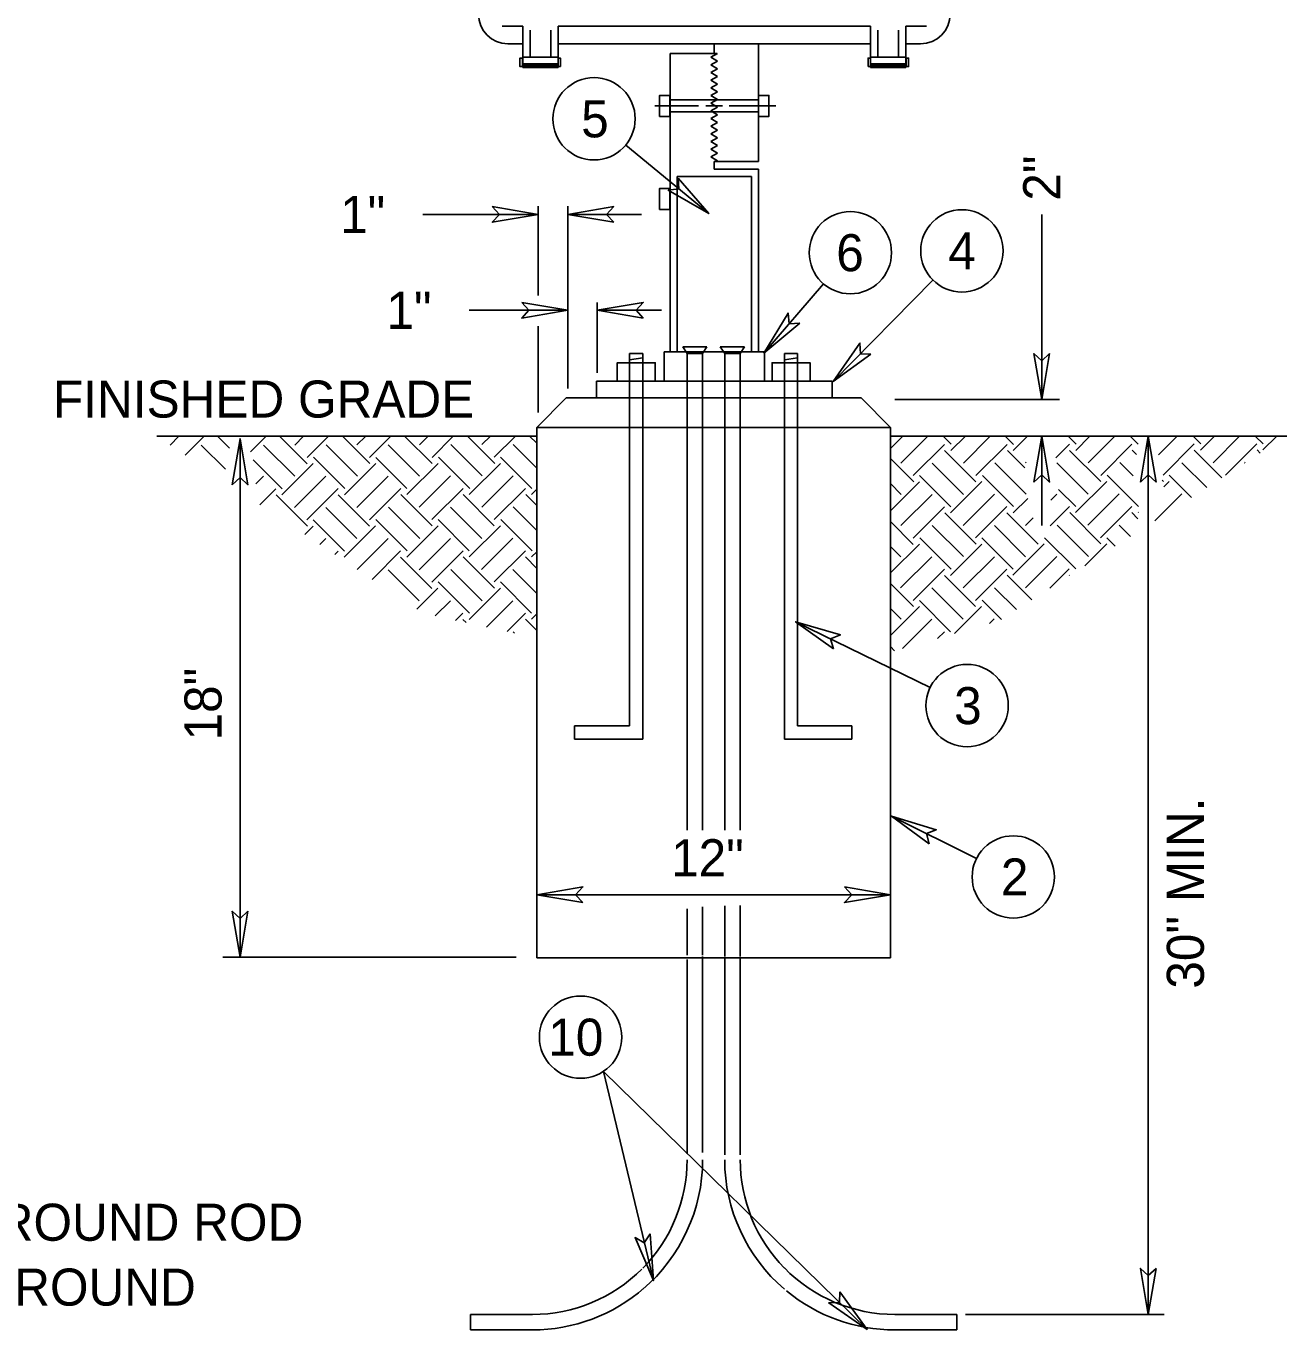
# Model space of a CAD drawing. Extents: x 99968 to 128667, y 90163 to 102182.
# Drawn here: x 110605.5 to 111013.8, y 98210.4 to 98632.7 of the extents above; entities that cross this region are included whole.
import ezdxf

# ---------------------------------------------------------------- set-up
doc = ezdxf.new("R2010")
doc.units = 0
doc.layers.add('RD Standard Plans Active', color=7, linetype='Continuous')

msp = doc.modelspace()

# ---------------------------------------------------------------- linework, layer by layer
at = {"layer": 'RD Standard Plans Active'}
for p, q in [((110766.31, 98632.67), (110759.63, 98632.67)), ((110766.31, 98619.31), (110766.31, 98632.67)), ((110777.76, 98619.31), (110777.76, 98632.67)), ((110878.94, 98632.67), (110777.76, 98632.67)), ((110878.94, 98619.31), (110878.94, 98632.67)), ((110890.4, 98619.31), (110890.4, 98632.67)), ((110897.08, 98632.67), (110890.4, 98632.67)), ((110768.69, 98622.65), (110768.69, 98631.35)), ((110775.38, 98622.65), (110775.38, 98631.35)), ((110881.33, 98622.65), (110881.33, 98631.35)), ((110888.01, 98622.65), (110888.01, 98631.35)), ((110766.31, 98626.95), (110761.53, 98626.95)), ((110878.94, 98626.95), (110777.76, 98626.95)), ((110828.35, 98626.95), (110828.35, 98623.78)), ((110842.67, 98626.95), (110842.67, 98588.77)), ((110895.17, 98626.95), (110890.4, 98626.95)), ((110766.31, 98622.65), (110777.76, 98622.65)), ((110766.31, 98620.44), (110777.76, 98620.44)), ((110766.31, 98619.99), (110777.76, 98619.99)), ((110814.03, 98623.78), (110814.03, 98527.21)), ((110829.31, 98623.78), (110814.03, 98623.78)), ((110827.2, 98622.56), (110829.35, 98623.8)), ((110827.2, 98622.56), (110829.35, 98621.32)), ((110827.2, 98620.08), (110829.35, 98621.32)), ((110827.2, 98620.08), (110829.35, 98618.84)), ((110890.4, 98622.65), (110878.94, 98622.65)), ((110890.4, 98620.44), (110878.94, 98620.44)), ((110890.4, 98619.99), (110878.94, 98619.99)), ((110766.31, 98619.71), (110777.76, 98619.71)), ((110766.31, 98619.54), (110777.76, 98619.54)), ((110766.31, 98619.31), (110777.76, 98619.31)), ((110827.2, 98617.6), (110829.35, 98618.84)), ((110827.2, 98617.6), (110829.35, 98616.35)), ((110827.2, 98615.11), (110829.35, 98616.35)), ((110890.4, 98619.71), (110878.94, 98619.71)), ((110890.4, 98619.54), (110878.94, 98619.54)), ((110890.4, 98619.31), (110878.94, 98619.31)), ((110827.2, 98615.11), (110829.35, 98613.87)), ((110827.2, 98612.63), (110829.35, 98613.87)), ((110827.2, 98612.63), (110829.35, 98611.39)), ((110827.2, 98610.15), (110829.35, 98611.39)), ((110814.03, 98608.82), (110842.67, 98608.82)), ((110827.2, 98610.15), (110829.35, 98608.91)), ((110827.2, 98607.67), (110829.35, 98608.91)), ((110827.2, 98607.67), (110829.35, 98606.43)), ((110809.12, 98606.88), (110823.27, 98606.88)), ((110814.03, 98604.94), (110842.67, 98604.94)), ((110825.63, 98606.88), (110831.04, 98606.88)), ((110827.2, 98605.19), (110829.35, 98606.43)), ((110827.2, 98605.19), (110829.35, 98603.95)), ((110827.2, 98602.71), (110829.35, 98603.95)), ((110833.12, 98606.88), (110848.24, 98606.88)), ((110827.2, 98602.71), (110829.35, 98601.47)), ((110827.2, 98600.23), (110829.35, 98601.47)), ((110827.2, 98600.23), (110829.35, 98598.98)), ((110827.2, 98597.74), (110829.35, 98598.98)), ((110827.2, 98597.74), (110829.35, 98596.5)), ((110827.2, 98595.26), (110829.35, 98596.5)), ((110827.2, 98595.26), (110829.35, 98594.02)), ((110799.69, 98594.16), (110826.58, 98571.96)), ((110827.2, 98592.78), (110829.35, 98594.02)), ((110827.2, 98592.78), (110829.35, 98591.54)), ((110827.2, 98590.3), (110829.35, 98591.54)), ((110827.2, 98590.3), (110829.35, 98589.06)), ((110842.67, 98588.77), (110828.35, 98588.77)), ((110828.35, 98588.77), (110828.35, 98586.34)), ((110842.67, 98586.34), (110828.35, 98586.34)), ((110842.67, 98586.34), (110842.67, 98527.21)), ((110816.32, 98583.98), (110816.32, 98527.21)), ((110840.4, 98583.98), (110816.32, 98583.98)), ((110840.4, 98583.98), (110840.4, 98527.21)), ((110771.36, 98574.32), (110771.36, 98545.46)), ((110780.91, 98574.32), (110780.91, 98515.29)), ((110733.98, 98571.68), (110771.36, 98571.68)), ((110780.91, 98571.68), (110804.74, 98571.68)), ((110934.38, 98571.67), (110934.38, 98511.7)), ((110863.72, 98549.19), (110844.42, 98526.78)), ((110899.17, 98550.39), (110866.82, 98517.61)), ((110748.98, 98540.63), (110780.91, 98540.63)), ((110790.45, 98543.14), (110790.45, 98520.39)), ((110790.45, 98540.63), (110811.26, 98540.63)), ((110771.36, 98535.47), (110771.36, 98507.56)), ((110844.58, 98527.21), (110812.13, 98527.21)), ((110812.13, 98527.21), (110812.13, 98517.67)), ((110818.13, 98528.76), (110825.97, 98528.76)), ((110819.56, 98526.62), (110818.13, 98528.76)), ((110824.57, 98526.62), (110825.97, 98528.76)), ((110831.73, 98526.62), (110830.22, 98528.76)), ((110838.17, 98528.76), (110830.22, 98528.76)), ((110836.74, 98526.62), (110838.17, 98528.76)), ((110844.58, 98527.21), (110844.58, 98517.67)), ((110805.24, 98525.29), (110800.94, 98524.58)), ((110800.95, 98526.62), (110800.95, 98523.67)), ((110805.24, 98526.62), (110800.95, 98526.62)), ((110800.95, 98523.67), (110800.95, 98406.06)), ((110805.24, 98526.62), (110805.24, 98523.67)), ((110805.24, 98523.67), (110805.24, 98401.77)), ((110819.56, 98526.62), (110824.57, 98526.62)), ((110819.56, 98512.3), (110819.56, 98526.62)), ((110824.57, 98512.3), (110824.57, 98526.62)), ((110836.74, 98526.62), (110831.73, 98526.62)), ((110831.73, 98512.3), (110831.73, 98526.62)), ((110836.74, 98512.3), (110836.74, 98526.62)), ((110855.35, 98525.29), (110851.05, 98524.58)), ((110851.06, 98526.62), (110851.06, 98523.67)), ((110855.35, 98526.62), (110851.06, 98526.62)), ((110851.06, 98523.67), (110851.06, 98401.77)), ((110855.35, 98526.62), (110855.35, 98523.67)), ((110855.35, 98523.67), (110855.35, 98406.06)), ((110866.53, 98517.67), (110790.17, 98517.67)), ((110790.17, 98517.67), (110790.17, 98512.3)), ((110866.53, 98517.67), (110866.53, 98512.3)), ((110780.42, 98512.3), (110770.88, 98502.71)), ((110780.42, 98512.3), (110875.88, 98512.3)), ((110819.56, 98372.27), (110819.56, 98512.3)), ((110824.57, 98372.27), (110824.57, 98512.3)), ((110831.73, 98372.27), (110831.73, 98512.3)), ((110836.74, 98372.27), (110836.74, 98512.3)), ((110875.88, 98512.3), (110885.42, 98502.71)), ((110886.86, 98511.7), (110940.12, 98511.7)), ((110770.88, 98502.71), (110770.88, 98330.92)), ((110770.88, 98502.71), (110885.42, 98502.71)), ((110885.42, 98502.71), (110885.42, 98330.92)), ((110647.81, 98499.89), (110770.88, 98499.89)), ((110652.14, 98497.01), (110655.02, 98499.89)), ((110657, 98493.77), (110663.12, 98499.89)), ((110667.45, 98499.89), (110671.34, 98496.01)), ((110674.79, 98499.06), (110674.79, 98331.14)), ((110678.15, 98494.81), (110683.23, 98499.89)), ((110687.55, 98499.89), (110696.53, 98490.92)), ((110692.48, 98496.99), (110695.38, 98499.89)), ((110696.53, 98492.94), (110703.48, 98499.89)), ((110707.95, 98499.89), (110716.85, 98490.99)), ((110712.65, 98497.06), (110715.49, 98499.89)), ((110716.7, 98493.01), (110723.59, 98499.89)), ((110728.05, 98499.89), (110736.95, 98490.99)), ((110732.9, 98497.06), (110735.73, 98499.89)), ((110736.95, 98493.01), (110743.83, 98499.89)), ((110748.45, 98499.89), (110757.28, 98491.06)), ((110753.08, 98497.13), (110755.84, 98499.89)), ((110757.13, 98493.08), (110763.94, 98499.89)), ((110768.55, 98499.89), (110770.88, 98497.56)), ((110885.42, 98499.89), (111013.78, 98499.89)), ((110885.42, 98495.92), (110889.4, 98499.89)), ((110888.75, 98491.15), (110897.5, 98499.89)), ((110902.43, 98499.89), (110905.1, 98497.23)), ((110904.95, 98495.2), (110909.65, 98499.89)), ((110909, 98491.15), (110917.74, 98499.89)), ((110922.53, 98499.89), (110925.2, 98497.22)), ((110925.13, 98495.27), (110929.75, 98499.89)), ((110934.38, 98499.89), (110934.38, 98470.93)), ((110938.92, 98492.87), (110943.35, 98497.3)), ((110942.93, 98499.89), (110945.52, 98497.3)), ((110945.38, 98495.27), (110950, 98499.89)), ((110949.43, 98491.22), (110958.1, 98499.89)), ((110953.48, 98487.17), (110963.6, 98497.3)), ((110963.03, 98499.89), (110965.63, 98497.3)), ((110968.89, 98499.89), (110968.89, 98215.46)), ((110972.14, 98493.83), (110978.21, 98499.89)), ((110973.66, 98487.24), (110983.78, 98497.37)), ((110983.43, 98499.89), (110985.95, 98497.37)), ((110985.8, 98495.34), (110990.36, 98499.89)), ((110989.85, 98491.29), (110998.46, 98499.89)), ((110993.9, 98487.24), (111004.03, 98497.37)), ((111003.52, 98499.89), (111006.05, 98497.37)), ((111005.98, 98495.41), (111010.46, 98499.89)), ((110662.25, 98497), (110670.09, 98489.16)), ((110682.35, 98496.99), (110692.48, 98486.87)), ((110702.68, 98497.07), (110712.8, 98486.94)), ((110722.78, 98497.06), (110732.9, 98486.94)), ((110739.05, 98493.09), (110749.18, 98482.97)), ((110743.1, 98497.14), (110753.23, 98487.02)), ((110759.16, 98493.08), (110769.28, 98482.96)), ((110763.21, 98497.13), (110770.88, 98489.46)), ((110892.8, 98487.1), (110902.93, 98497.22)), ((110902.93, 98495.2), (110913.05, 98485.08)), ((110913.05, 98487.1), (110923.17, 98497.22)), ((110923.25, 98495.27), (110928.89, 98489.63)), ((110943.35, 98495.27), (110953.48, 98485.15)), ((110963.68, 98495.35), (110965.08, 98493.94)), ((110983.78, 98495.34), (110992.74, 98486.39)), ((111004.1, 98495.42), (111005.16, 98494.36)), ((110679, 98492.24), (110688.43, 98482.82)), ((110688.36, 98480.87), (110698.48, 98490.99)), ((110698.63, 98493.02), (110708.75, 98482.9)), ((110708.6, 98480.87), (110718.73, 98490.99)), ((110718.73, 98493.01), (110728.85, 98482.89)), ((110728.78, 98480.94), (110738.91, 98491.06)), ((110749.03, 98480.94), (110759.16, 98491.06)), ((110885.42, 98492.6), (110892.95, 98485.08)), ((110898.88, 98491.15), (110909, 98481.03)), ((110919.2, 98491.23), (110929.32, 98481.1)), ((110929.18, 98491.22), (110929.38, 98491.42)), ((110939.3, 98491.22), (110949.43, 98481.1)), ((110959.63, 98491.3), (110963.94, 98486.99)), ((110979.73, 98491.29), (110987.8, 98483.22)), ((111000.05, 98491.37), (111000.23, 98491.19)), ((110679.9, 98484.42), (110682.35, 98486.87)), ((110692.41, 98476.82), (110702.53, 98486.94)), ((110712.65, 98476.82), (110722.78, 98486.94)), ((110732.83, 98476.89), (110742.96, 98487.01)), ((110753.08, 98476.89), (110763.21, 98487.01)), ((110885.42, 98475.67), (110894.83, 98485.08)), ((110894.83, 98487.1), (110904.95, 98476.98)), ((110904.88, 98475.02), (110915, 98485.15)), ((110915.15, 98487.18), (110925.27, 98477.05)), ((110945.31, 98475.1), (110955.43, 98485.22)), ((110955.58, 98487.25), (110965.7, 98477.12)), ((110973.36, 98485.67), (110973.8, 98485.22)), ((110973.9, 98483.44), (110975.68, 98485.22)), ((110975.68, 98487.24), (110982.87, 98480.05)), ((110681.23, 98477.65), (110686.4, 98482.82)), ((110686.48, 98480.87), (110696.6, 98470.75)), ((110696.46, 98472.77), (110706.58, 98482.89)), ((110706.58, 98480.87), (110716.7, 98470.74)), ((110716.7, 98472.77), (110726.83, 98482.89)), ((110726.9, 98480.94), (110737.03, 98470.82)), ((110736.88, 98472.84), (110747.01, 98482.96)), ((110747.01, 98480.94), (110757.13, 98470.81)), ((110757.13, 98472.84), (110767.26, 98482.96)), ((110767.33, 98481.01), (110770.88, 98477.47)), ((110769.21, 98481.01), (110770.88, 98482.67)), ((110885.42, 98484.51), (110888.9, 98481.03)), ((110888.75, 98470.91), (110898.88, 98481.03)), ((110908.93, 98470.98), (110919.05, 98481.1)), ((110937.31, 98479.1), (110939.3, 98481.1)), ((110939.85, 98482.58), (110945.38, 98477.05)), ((110949.36, 98471.05), (110959.48, 98481.17)), ((110970.97, 98472.41), (110979.73, 98481.17)), ((110702.53, 98476.82), (110712.65, 98466.69)), ((110722.85, 98476.89), (110732.98, 98466.77)), ((110742.96, 98476.89), (110753.08, 98466.76)), ((110763.28, 98476.96), (110770.88, 98469.37)), ((110892.8, 98466.86), (110902.93, 98476.98)), ((110912.98, 98466.93), (110923.1, 98477.05)), ((110925.13, 98475.02), (110929.83, 98479.73)), ((110937.1, 98470.8), (110943.35, 98477.05)), ((110953.41, 98467), (110963.53, 98477.12)), ((110698.48, 98472.77), (110708.6, 98462.64)), ((110718.8, 98472.84), (110728.93, 98462.72)), ((110738.91, 98472.84), (110749.03, 98462.72)), ((110759.23, 98472.91), (110769.36, 98462.79)), ((110885.42, 98472.21), (110892.8, 98464.83)), ((110903, 98475.03), (110913.13, 98464.91)), ((110923.1, 98475.02), (110933.23, 98464.9)), ((110929.18, 98470.98), (110931.61, 98473.41)), ((110943.43, 98475.1), (110953.55, 98464.98)), ((110963.53, 98475.1), (110965.48, 98473.14)), ((110965.56, 98475.1), (110965.73, 98475.27)), ((110695.74, 98468), (110698.48, 98470.74)), ((110708.53, 98460.69), (110718.66, 98470.81)), ((110728.78, 98460.69), (110738.91, 98470.81)), ((110748.96, 98460.76), (110759.09, 98470.88)), ((110898.95, 98470.98), (110909.08, 98460.86)), ((110919.05, 98470.98), (110929.18, 98460.85)), ((110939.38, 98471.05), (110949.5, 98460.93)), ((110959.48, 98471.05), (110963.14, 98467.39)), ((110700.6, 98464.77), (110702.53, 98466.69)), ((110712.67, 98456.73), (110722.71, 98466.76)), ((110732.83, 98456.64), (110742.96, 98466.76)), ((110753.01, 98456.71), (110763.14, 98466.84)), ((110885.42, 98455.57), (110894.76, 98464.9)), ((110885.42, 98464.11), (110888.75, 98460.78)), ((110894.9, 98466.93), (110905.03, 98456.81)), ((110904.88, 98454.78), (110915, 98464.9)), ((110915, 98466.93), (110925.13, 98456.8)), ((110925.06, 98454.85), (110935.18, 98464.97)), ((110935.33, 98467), (110945.45, 98456.88)), ((110948.34, 98457.88), (110955.43, 98464.97)), ((110955.43, 98467), (110958.21, 98464.22)), ((110705.47, 98461.53), (110706.58, 98462.64)), ((110717.54, 98453.5), (110726.76, 98462.72)), ((110726.76, 98460.69), (110736.88, 98450.57)), ((110736.88, 98452.59), (110747.01, 98462.72)), ((110747.08, 98460.77), (110757.21, 98450.64)), ((110757.06, 98452.66), (110767.19, 98462.79)), ((110767.19, 98460.76), (110770.88, 98457.07)), ((110769.21, 98460.76), (110770.88, 98462.43)), ((110888.68, 98450.73), (110898.81, 98460.85)), ((110908.93, 98450.73), (110919.05, 98460.85)), ((110929.11, 98450.8), (110939.23, 98460.92)), ((110722.71, 98456.64), (110732.83, 98446.52)), ((110743.03, 98456.72), (110753.16, 98446.59)), ((110763.14, 98456.71), (110770.88, 98448.97)), ((110892.73, 98446.68), (110902.85, 98456.8)), ((110912.98, 98446.68), (110923.1, 98456.8)), ((110937.02, 98450.62), (110943.28, 98456.88)), ((110738.98, 98452.67), (110749.11, 98442.55)), ((110759.09, 98452.66), (110769.21, 98442.54)), ((110885.42, 98452.11), (110892.88, 98444.66)), ((110902.85, 98454.78), (110912.98, 98444.66)), ((110923.18, 98454.85), (110931.17, 98446.86)), ((110943.28, 98454.85), (110943.41, 98454.72)), ((110732.04, 98443.85), (110738.84, 98450.64)), ((110748.96, 98440.52), (110759.09, 98450.64)), ((110894.76, 98446.68), (110904.88, 98436.56)), ((110898.81, 98450.73), (110908.93, 98440.61)), ((110915.08, 98446.76), (110921.31, 98440.53)), ((110919.13, 98450.81), (110926.24, 98443.7)), ((110737.94, 98441.65), (110742.89, 98446.59)), ((110744.6, 98440.21), (110746.94, 98442.54)), ((110754.59, 98438.05), (110763.14, 98446.59)), ((110761.25, 98436.6), (110767.19, 98442.54)), ((110885.42, 98435.33), (110894.76, 98444.66)), ((110885.42, 98444.02), (110888.83, 98440.61)), ((110906.15, 98435.95), (110914.93, 98444.73)), ((110746.94, 98440.52), (110747.98, 98439.48)), ((110767.26, 98440.59), (110770.88, 98436.97)), ((110769.14, 98440.59), (110770.88, 98442.33)), ((110898.24, 98418.48), (110854.7, 98439.79)), ((110889.32, 98431.12), (110898.81, 98440.61)), ((110917.5, 98439.2), (110918.98, 98440.68)), ((110763.21, 98436.54), (110763.67, 98436.08)), ((110900.67, 98434.38), (110902.85, 98436.56)), ((110885.42, 98431.72), (110886.75, 98430.39)), ((110800.94, 98406.06), (110783.04, 98406.06)), ((110783.04, 98406.06), (110783.04, 98401.77)), ((110872.94, 98406.06), (110855.35, 98406.06)), ((110872.94, 98406.06), (110872.94, 98401.77)), ((110805.24, 98401.77), (110783.04, 98401.77)), ((110872.94, 98401.77), (110851.06, 98401.77)), ((110913.26, 98363.09), (110885.78, 98376.82)), ((110770.88, 98351.35), (110885.42, 98351.35)), ((110819.56, 98331.75), (110819.56, 98346.83)), ((110824.57, 98331.75), (110824.57, 98347.45)), ((110831.73, 98331.42), (110831.73, 98347.74)), ((110836.74, 98331.42), (110836.74, 98347.93)), ((110669.18, 98331.14), (110764.25, 98331.14)), ((110770.88, 98330.92), (110885.42, 98330.92)), ((110819.56, 98267.51), (110819.56, 98330.42)), ((110824.57, 98267.88), (110824.57, 98331.42)), ((110831.73, 98267.15), (110831.73, 98330.75)), ((110836.74, 98267.15), (110836.74, 98331.08)), ((110792.46, 98294.16), (110877.85, 98210.6)), ((110792.46, 98294.16), (110808.62, 98226.44)), ((110749.4, 98215.46), (110769.45, 98215.46)), ((110749.4, 98215.46), (110749.4, 98210.45)), ((110906.9, 98215.46), (110886.85, 98215.46)), ((110906.9, 98215.46), (110906.9, 98210.45)), ((110909.66, 98215.46), (110974, 98215.46)), ((110749.4, 98210.45), (110769.45, 98210.45)), ((110906.9, 98210.45), (110886.85, 98210.45))]:
    msp.add_line(p, q, dxfattribs=at)
for points in [[(110766.23, 98619.54), (110765.44, 98619.54), (110765.44, 98622.31), (110766.23, 98622.31)], [(110778.54, 98619.54), (110777.75, 98619.54), (110777.75, 98622.31), (110778.54, 98622.31)], [(110878.16, 98619.54), (110878.95, 98619.54), (110878.95, 98622.31), (110878.16, 98622.31)], [(110890.47, 98619.54), (110891.26, 98619.54), (110891.26, 98622.31), (110890.47, 98622.31)], [(110810.65, 98603.41), (110813.97, 98603.41), (110813.97, 98610.21), (110810.65, 98610.21)], [(110842.69, 98603.41), (110846.02, 98603.41), (110846.02, 98610.21), (110842.69, 98610.21)], [(110816.7, 98583.4), (110826.58, 98571.96), (110813.47, 98579.5), (110816.89, 98579.96)], [(110810.65, 98573.29), (110813.97, 98573.29), (110813.97, 98580.09), (110810.65, 98580.09)], [(110756.45, 98574.21), (110771.36, 98571.68), (110756.45, 98569.15), (110758.8, 98571.68)], [(110795.81, 98569.15), (110780.91, 98571.68), (110795.81, 98574.21), (110793.47, 98571.68)], [(110766, 98543.16), (110780.91, 98540.63), (110766, 98538.1), (110768.34, 98540.63)], [(110805.36, 98538.1), (110790.45, 98540.63), (110805.36, 98543.17), (110803.02, 98540.63)], [(110856.06, 98536.42), (110844.42, 98526.78), (110852.23, 98539.73), (110852.62, 98536.3)], [(110879.09, 98526.44), (110866.82, 98517.61), (110875.49, 98530), (110875.65, 98526.55)], [(110796.95, 98517.67), (110809.24, 98517.67), (110809.24, 98523.67), (110796.95, 98523.67)], [(110847.06, 98517.67), (110859.35, 98517.67), (110859.35, 98523.67), (110847.06, 98523.67)], [(110936.91, 98526.61), (110934.38, 98511.7), (110931.85, 98526.61), (110934.38, 98524.27)], [(110672.26, 98484.15), (110674.79, 98499.06), (110677.33, 98484.15), (110674.79, 98486.49)], [(110931.85, 98484.99), (110934.38, 98499.89), (110936.91, 98484.99), (110934.38, 98487.33)], [(110966.36, 98484.99), (110968.89, 98499.89), (110971.42, 98484.99), (110968.89, 98487.33)], [(110866.98, 98430.96), (110854.7, 98439.79), (110869.2, 98435.51), (110865.99, 98434.27)], [(110897.98, 98367.9), (110885.78, 98376.82), (110900.25, 98372.42), (110897.02, 98371.21)], [(110785.79, 98348.82), (110770.88, 98351.35), (110785.79, 98353.88), (110783.44, 98351.35)], [(110870.51, 98353.88), (110885.42, 98351.35), (110870.51, 98348.82), (110872.86, 98351.35)], [(110677.32, 98346.05), (110674.79, 98331.14), (110672.26, 98346.05), (110674.79, 98343.71)], [(110807.62, 98241.53), (110808.62, 98226.44), (110802.7, 98240.35), (110805.7, 98238.66)], [(110971.42, 98230.36), (110968.89, 98215.46), (110966.36, 98230.36), (110968.89, 98228.02)], [(110868.97, 98222.83), (110877.85, 98210.6), (110865.43, 98219.21), (110868.87, 98219.38)]]:
    msp.add_lwpolyline(points, close=True, dxfattribs=at)
for centre in [(110789.41, 98602.64), (110872.42, 98559.29), (110908.54, 98559.88), (110910.22, 98412.62), (110925.18, 98357.13), (110785.06, 98305.25)]:
    msp.add_circle(centre, 13.33, dxfattribs=at)
for centre, major_axis, start_param, end_param in [((110761.53, 98636.49), (-9.55, 0), 0, 1.570796), ((110895.17, 98636.49), (9.55, 0), 4.712389, 6.283185), ((110769.45, 98265.56), (50.11, 0), 5.507992, 6.283185), ((110769.45, 98265.56), (55.12, 0), 5.419119, 6.283185), ((110886.85, 98265.56), (-55.12, 0), 0, 0.864066), ((110886.85, 98265.56), (-50.11, 0), 0, 0.775193), ((110769.45, 98265.56), (50.11, 0), 4.712389, 5.498835), ((110886.85, 98265.56), (-50.11, 0), 0.77509, 1.570796), ((110769.45, 98265.56), (55.12, 0), 4.712389, 5.429952), ((110886.85, 98265.56), (-55.12, 0), 0.88041, 1.570796)]:
    msp.add_ellipse(centre, major_axis=major_axis, ratio=0.999848, start_param=start_param, end_param=end_param, dxfattribs=at)

# ---------------------------------------------------------------- texts
for s, p in [('5', (110785.25, 98596.64)), ('1" ', (110707.18, 98565.68)), ('6', (110867.84, 98553.29)), ('4', (110904.14, 98553.88)), ('1" ', (110722.18, 98534.63)), ('FINISHED GRADE', (110614.22, 98505.89)), ('3', (110906.02, 98406.62)), ('12"', (110814.36, 98357.35)), ('2', (110921.15, 98351.13)), ('10', (110774.59, 98299.25)), ('REINFORCEMENT, GROUND ROD', (110434.95, 98239.32)), ('AND CONDUIT FOR GROUND', (110434.95, 98218.32))]:
    msp.add_text(s, height=12, dxfattribs=at).set_placement(p)
for s, p in [(' 2"', (110940.38, 98571.67)), ('18"', (110668.79, 98401.31)), ('30" MIN.', (110986.89, 98320.95))]:
    msp.add_text(s, height=12, rotation=90, dxfattribs=at).set_placement(p)

doc.saveas('drawing.dxf')
